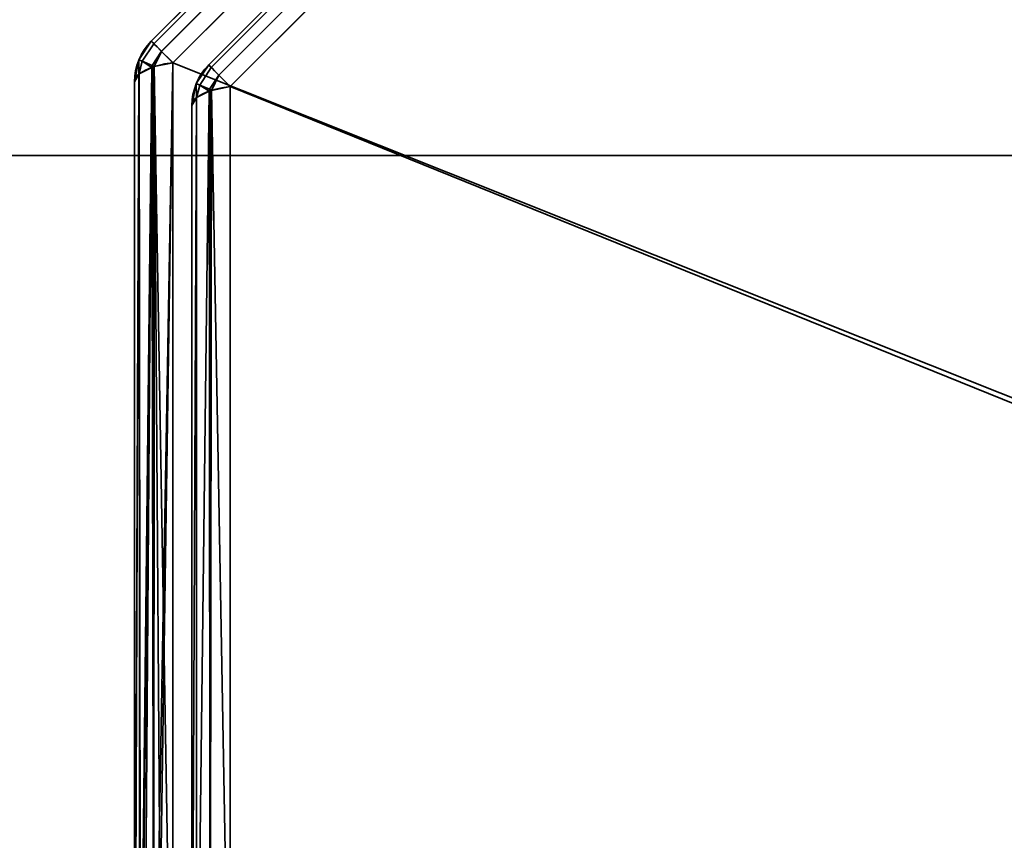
# Model space of a CAD drawing. Header units: millimetres. Extents: x -508 to 6708, y -115 to 193.
# Tile 680 of 1056: x 2559 to 2571, y -18 to -8. Entities that reach past the tile are written whole.
import ezdxf

# ---------------------------------------------------------------- set-up
doc = ezdxf.new("R2010")
doc.units = ezdxf.units.MM
doc.layers.add('151', color=7, linetype='Continuous', true_color=0xffffff)

# ---------------------------------------------------------------- blocks, each defined once
blk = doc.blocks.new('UG_SURFACE_003')
at = {"layer": '151', "color": 252, "linetype": 'Continuous', "lineweight": 35}
for points in [[(3607.5, -10, 2215.25), (3607.5, 174.4, 2215.25), (2392.5, 174.4, 2215.25), (2392.5, -10, 2215.25)], [(2542.5, -10, 2065.25), (2542.5, 174.4, 2065.25), (3457.5, 174.4, 2065.25), (3457.5, -10, 2065.25)], [(3607.5, -10, 2215.25), (2392.5, -10, 2215.25), (2542.5, -10, 2065.25), (3457.5, -10, 2065.25)]]:
    blk.add_3dface(points, dxfattribs=at)
blk = doc.blocks.new('UG_SURFACE_206')
at = {"layer": '151', "color": 252, "linetype": 'Continuous', "lineweight": 35}
for points in [[(2560.596, -8.637, 1157.986), (2570.637, 1.404, 1157.986), (2570.605, 1.436, 1157.739), (2560.564, -8.605, 1157.739)], [(2570.637, 1.404, 1010.514), (2560.596, -8.637, 1010.514), (2560.564, -8.605, 1010.761), (2570.605, 1.436, 1010.761)], [(2570.605, 1.436, 1157.739), (2570.605, 1.436, 1010.761), (2560.564, -8.605, 1010.761), (2560.564, -8.605, 1157.739)], [(2570.637, 1.404, 1157.987), (2570.637, 1.404, 1157.986), (2560.596, -8.637, 1157.986), (2560.596, -8.637, 1157.987)], [(2560.596, -8.637, 1157.987), (2560.688, -8.729, 1158.201), (2570.729, 1.312, 1158.201), (2570.637, 1.404, 1157.987)], [(2570.637, 1.404, 1010.513), (2570.729, 1.312, 1010.299), (2560.688, -8.729, 1010.299), (2560.596, -8.637, 1010.513)], [(2560.596, -8.637, 1010.513), (2560.596, -8.637, 1010.514), (2570.637, 1.404, 1010.514), (2570.637, 1.404, 1010.513)], [(2570.73, 1.311, 1158.204), (2570.729, 1.312, 1158.201), (2560.688, -8.729, 1158.201), (2560.689, -8.73, 1158.204)], [(2560.689, -8.73, 1010.296), (2560.688, -8.729, 1010.299), (2570.729, 1.312, 1010.299), (2570.73, 1.311, 1010.296)], [(2560.689, -8.73, 1158.204), (2560.827, -8.868, 1158.357), (2570.868, 1.173, 1158.357), (2570.73, 1.311, 1158.204)], [(2570.73, 1.311, 1010.296), (2570.868, 1.173, 1010.143), (2560.827, -8.868, 1010.143), (2560.689, -8.73, 1010.296)], [(2570.868, 1.173, 1158.357), (2560.827, -8.868, 1158.357), (2560.827, -22.332, 1163.419), (2580.252, -22.332, 1170.723)], [(2560.827, -8.868, 1010.143), (2570.868, 1.173, 1010.143), (2584.332, 1.173, 1005.08), (2584.332, -18.252, 997.777)], [(2580.252, -22.332, 1170.723), (2584.332, -18.252, 1170.723), (2584.332, 1.173, 1163.419), (2570.868, 1.173, 1158.357)], [(2561.296, -8.927, 1010.935), (2570.927, 0.704, 1010.935), (2570.895, 0.736, 1011.182), (2561.264, -8.895, 1011.182)], [(2570.895, 0.736, 1157.318), (2561.264, -8.895, 1157.318), (2561.264, -8.895, 1011.182), (2570.895, 0.736, 1011.182)], [(2570.927, 0.704, 1157.565), (2561.296, -8.927, 1157.565), (2561.264, -8.895, 1157.318), (2570.895, 0.736, 1157.318)], [(2570.927, 0.704, 1010.933), (2570.927, 0.704, 1010.935), (2561.296, -8.927, 1010.935), (2561.296, -8.927, 1010.933)], [(2561.296, -8.927, 1010.933), (2561.388, -9.019, 1010.72), (2571.018, 0.612, 1010.72), (2570.927, 0.704, 1010.933)], [(2570.927, 0.704, 1157.567), (2571.018, 0.612, 1157.78), (2561.388, -9.019, 1157.78), (2561.296, -8.927, 1157.567)], [(2561.296, -8.927, 1157.567), (2561.296, -8.927, 1157.565), (2570.927, 0.704, 1157.565), (2570.927, 0.704, 1157.567)], [(2571.02, 0.611, 1010.717), (2571.018, 0.612, 1010.72), (2561.388, -9.019, 1010.72), (2561.389, -9.02, 1010.717)], [(2561.389, -9.02, 1157.783), (2561.388, -9.019, 1157.78), (2571.018, 0.612, 1157.78), (2571.02, 0.611, 1157.783)], [(2561.389, -9.02, 1010.717), (2561.527, -9.157, 1010.564), (2571.157, 0.473, 1010.564), (2571.02, 0.611, 1010.717)], [(2571.02, 0.611, 1157.783), (2571.157, 0.473, 1157.936), (2561.527, -9.157, 1157.936), (2561.389, -9.02, 1157.783)], [(2561.527, -9.157, 1157.936), (2571.157, 0.473, 1157.936), (2583.868, 0.473, 1162.715), (2584.565, -18.485, 1170.105)], [(2584.565, -18.485, 998.395), (2583.868, 0.473, 1005.785), (2571.157, 0.473, 1010.564), (2561.527, -9.157, 1010.564)], [(2560.413, -8.832, 1010.761), (2560.413, -8.832, 1157.739), (2560.564, -8.605, 1157.739), (2560.564, -8.605, 1010.761)], [(2560.454, -8.851, 1157.987), (2560.596, -8.637, 1157.986), (2560.564, -8.605, 1157.739), (2560.413, -8.832, 1157.739)], [(2560.413, -8.832, 1010.761), (2560.564, -8.605, 1010.761), (2560.596, -8.637, 1010.514), (2560.454, -8.851, 1010.513)], [(2560.454, -8.851, 1157.987), (2560.596, -8.637, 1157.987), (2560.596, -8.637, 1157.986)], [(2560.688, -8.729, 1158.201), (2560.596, -8.637, 1157.987), (2560.454, -8.851, 1157.987), (2560.575, -8.901, 1158.204)], [(2560.575, -8.901, 1010.296), (2560.454, -8.851, 1010.513), (2560.596, -8.637, 1010.513), (2560.688, -8.729, 1010.299)], [(2560.596, -8.637, 1010.514), (2560.596, -8.637, 1010.513), (2560.454, -8.851, 1010.513)], [(2560.575, -8.901, 1158.204), (2560.689, -8.73, 1158.204), (2560.688, -8.729, 1158.201)], [(2560.688, -8.729, 1010.299), (2560.689, -8.73, 1010.296), (2560.575, -8.901, 1010.296)], [(2560.689, -8.73, 1158.204), (2560.575, -8.901, 1158.204), (2560.6, -8.916, 1158.229)], [(2560.6, -8.916, 1010.271), (2560.575, -8.901, 1010.296), (2560.689, -8.73, 1010.296)], [(2560.6, -8.916, 1158.229), (2560.827, -8.868, 1158.357), (2560.689, -8.73, 1158.204)], [(2560.689, -8.73, 1010.296), (2560.827, -8.868, 1010.143), (2560.6, -8.916, 1010.271)], [(2560.412, -8.834, 1010.761), (2560.359, -9.1, 1010.761), (2560.359, -9.1, 1157.739), (2560.412, -8.834, 1157.739)], [(2560.412, -8.834, 1157.739), (2560.359, -9.1, 1157.739), (2560.414, -9.007, 1157.987)], [(2560.414, -9.007, 1010.513), (2560.359, -9.1, 1010.761), (2560.412, -8.834, 1010.761)], [(2560.412, -8.834, 1157.739), (2560.413, -8.832, 1157.739), (2560.413, -8.832, 1010.761), (2560.412, -8.834, 1010.761)], [(2560.413, -8.832, 1157.739), (2560.412, -8.834, 1157.739), (2560.454, -8.851, 1157.987)], [(2560.454, -8.851, 1010.513), (2560.412, -8.834, 1010.761), (2560.413, -8.832, 1010.761)], [(2560.414, -9.007, 1157.987), (2560.454, -8.851, 1157.987), (2560.412, -8.834, 1157.739)], [(2560.412, -8.834, 1010.761), (2560.454, -8.851, 1010.513), (2560.414, -9.007, 1010.513)], [(2560.454, -8.851, 1157.987), (2560.414, -9.007, 1157.987), (2560.417, -9.002, 1158.001)], [(2560.417, -9.002, 1010.499), (2560.414, -9.007, 1010.513), (2560.454, -8.851, 1010.513)], [(2560.454, -8.851, 1157.987), (2560.417, -9.002, 1158.001), (2560.57, -8.926, 1158.202)], [(2560.57, -8.926, 1010.298), (2560.417, -9.002, 1010.499), (2560.454, -8.851, 1010.513)], [(2560.57, -8.926, 1158.202), (2560.575, -8.901, 1158.204), (2560.454, -8.851, 1157.987)], [(2560.454, -8.851, 1010.513), (2560.575, -8.901, 1010.296), (2560.57, -8.926, 1010.298)], [(2560.827, -8.868, 1158.357), (2560.6, -8.916, 1158.229), (2560.59, -22.278, 1163.234)], [(2560.59, -22.278, 1163.234), (2560.627, -22.294, 1163.288), (2560.827, -8.868, 1158.357)], [(2560.6, -8.916, 1010.271), (2560.827, -8.868, 1010.143), (2560.827, -22.332, 1005.08)], [(2560.627, -22.294, 1163.288), (2560.827, -22.332, 1163.419), (2560.827, -8.868, 1158.357)], [(2584.332, -18.252, 997.777), (2580.252, -22.332, 997.777), (2560.827, -22.332, 1005.08), (2560.827, -8.868, 1010.143)], [(2560.417, -9.002, 1158.001), (2560.414, -9.007, 1157.987), (2560.359, -22.1, 1162.627)], [(2560.359, -22.1, 1162.627), (2560.424, -22.198, 1162.96), (2560.417, -9.002, 1158.001)], [(2560.414, -9.007, 1010.513), (2560.417, -9.002, 1010.499), (2560.433, -22.196, 1005.545)], [(2560.57, -8.926, 1158.202), (2560.417, -9.002, 1158.001), (2560.424, -22.198, 1162.96)], [(2560.433, -22.196, 1005.545), (2560.417, -9.002, 1010.499), (2560.57, -8.926, 1010.298)], [(2560.582, -8.92, 1158.219), (2560.57, -8.926, 1158.202), (2560.424, -22.198, 1162.96)], [(2560.424, -22.198, 1162.96), (2560.432, -22.21, 1163.001), (2560.582, -8.92, 1158.219)], [(2560.432, -22.21, 1163.001), (2560.59, -22.278, 1163.234), (2560.582, -8.92, 1158.219)], [(2560.57, -8.926, 1010.298), (2560.475, -22.236, 1005.41), (2560.433, -22.196, 1005.545)], [(2560.57, -8.926, 1010.298), (2560.594, -22.276, 1005.272), (2560.475, -22.236, 1005.41)], [(2560.575, -8.901, 1158.204), (2560.57, -8.926, 1158.202), (2560.582, -8.92, 1158.219)], [(2560.582, -8.92, 1010.281), (2560.57, -8.926, 1010.298), (2560.575, -8.901, 1010.296)], [(2560.57, -8.926, 1010.298), (2560.582, -8.92, 1010.281), (2560.594, -22.276, 1005.272)], [(2560.582, -8.92, 1158.219), (2560.6, -8.916, 1158.229), (2560.575, -8.901, 1158.204)], [(2560.575, -8.901, 1010.296), (2560.6, -8.916, 1010.271), (2560.582, -8.92, 1010.281)], [(2560.6, -8.916, 1158.229), (2560.582, -8.92, 1158.219), (2560.59, -22.278, 1163.234)], [(2560.594, -22.276, 1005.272), (2560.582, -8.92, 1010.281), (2560.6, -8.916, 1010.271)], [(2560.6, -8.916, 1010.271), (2560.693, -22.31, 1005.157), (2560.594, -22.276, 1005.272)], [(2560.6, -8.916, 1010.271), (2560.827, -22.332, 1005.08), (2560.693, -22.31, 1005.157)], [(2561.113, -9.122, 1157.318), (2561.113, -9.122, 1011.182), (2561.264, -8.895, 1011.182), (2561.264, -8.895, 1157.318)], [(2561.154, -9.141, 1010.933), (2561.296, -8.927, 1010.935), (2561.264, -8.895, 1011.182), (2561.113, -9.122, 1011.182)], [(2561.113, -9.122, 1157.318), (2561.264, -8.895, 1157.318), (2561.296, -8.927, 1157.565), (2561.154, -9.141, 1157.567)], [(2561.154, -9.141, 1010.933), (2561.296, -8.927, 1010.933), (2561.296, -8.927, 1010.935)], [(2561.388, -9.019, 1010.72), (2561.296, -8.927, 1010.933), (2561.154, -9.141, 1010.933), (2561.275, -9.191, 1010.717)], [(2561.275, -9.191, 1157.783), (2561.154, -9.141, 1157.567), (2561.296, -8.927, 1157.567), (2561.388, -9.019, 1157.78)], [(2561.296, -8.927, 1157.565), (2561.296, -8.927, 1157.567), (2561.154, -9.141, 1157.567)], [(2560.414, -9.007, 1157.987), (2560.359, -9.1, 1157.739), (2560.359, -22.1, 1162.627)], [(2560.414, -9.007, 1010.513), (2560.364, -22.131, 1005.768), (2560.359, -22.1, 1005.873)], [(2560.359, -22.1, 1005.873), (2560.359, -9.1, 1010.761), (2560.414, -9.007, 1010.513)], [(2560.359, -22.1, 1005.873), (2560.359, -22.1, 1162.627), (2560.359, -9.1, 1157.739), (2560.359, -9.1, 1010.761)], [(2560.414, -9.007, 1010.513), (2560.433, -22.196, 1005.545), (2560.364, -22.131, 1005.768)], [(2561.112, -9.123, 1011.182), (2561.113, -9.122, 1011.182), (2561.113, -9.122, 1157.318), (2561.112, -9.123, 1157.318)], [(2561.113, -9.122, 1011.182), (2561.112, -9.123, 1011.182), (2561.154, -9.141, 1010.933)], [(2561.154, -9.141, 1157.567), (2561.112, -9.123, 1157.318), (2561.113, -9.122, 1157.318)], [(2561.275, -9.191, 1010.717), (2561.389, -9.02, 1010.717), (2561.388, -9.019, 1010.72)], [(2561.388, -9.019, 1157.78), (2561.389, -9.02, 1157.783), (2561.275, -9.191, 1157.783)], [(2561.389, -9.02, 1010.717), (2561.275, -9.191, 1010.717), (2561.3, -9.206, 1010.692)], [(2561.3, -9.206, 1157.808), (2561.275, -9.191, 1157.783), (2561.389, -9.02, 1157.783)], [(2561.3, -9.206, 1010.692), (2561.527, -9.157, 1010.564), (2561.389, -9.02, 1010.717)], [(2561.389, -9.02, 1157.783), (2561.527, -9.157, 1157.936), (2561.3, -9.206, 1157.808)], [(2561.112, -9.123, 1157.318), (2561.059, -9.39, 1157.318), (2561.059, -9.39, 1011.182), (2561.112, -9.123, 1011.182)], [(2561.112, -9.123, 1011.182), (2561.059, -9.39, 1011.182), (2561.114, -9.297, 1010.934)], [(2561.114, -9.297, 1157.566), (2561.059, -9.39, 1157.318), (2561.112, -9.123, 1157.318)], [(2561.114, -9.297, 1010.934), (2561.154, -9.141, 1010.933), (2561.112, -9.123, 1011.182)], [(2561.112, -9.123, 1157.318), (2561.154, -9.141, 1157.567), (2561.114, -9.297, 1157.566)], [(2561.154, -9.141, 1010.933), (2561.114, -9.297, 1010.934), (2561.117, -9.291, 1010.92)], [(2561.117, -9.291, 1157.58), (2561.114, -9.297, 1157.566), (2561.154, -9.141, 1157.567)], [(2561.154, -9.141, 1010.933), (2561.117, -9.291, 1010.92), (2561.27, -9.216, 1010.718)], [(2561.27, -9.216, 1157.781), (2561.117, -9.291, 1157.58), (2561.154, -9.141, 1157.567)], [(2561.117, -22.002, 1006.141), (2561.282, -21.92, 1005.923), (2561.282, -9.209, 1010.702), (2561.27, -9.216, 1010.718)], [(2561.27, -9.216, 1010.718), (2561.117, -9.291, 1010.92), (2561.117, -22.002, 1006.141)], [(2561.282, -21.92, 1162.577), (2561.117, -22.002, 1162.359), (2561.117, -9.291, 1157.58), (2561.27, -9.216, 1157.781)], [(2561.27, -9.216, 1010.718), (2561.275, -9.191, 1010.717), (2561.154, -9.141, 1010.933)], [(2561.154, -9.141, 1157.567), (2561.275, -9.191, 1157.783), (2561.27, -9.216, 1157.781)], [(2561.275, -9.191, 1010.717), (2561.27, -9.216, 1010.718), (2561.282, -9.209, 1010.702)], [(2561.282, -9.209, 1157.798), (2561.27, -9.216, 1157.781), (2561.275, -9.191, 1157.783)], [(2561.27, -9.216, 1157.781), (2561.282, -9.209, 1157.798), (2561.282, -21.92, 1162.577)], [(2561.282, -9.209, 1010.702), (2561.3, -9.206, 1010.692), (2561.275, -9.191, 1010.717)], [(2561.275, -9.191, 1157.783), (2561.3, -9.206, 1157.808), (2561.282, -9.209, 1157.798)], [(2561.282, -21.92, 1005.923), (2561.527, -21.868, 1005.785), (2561.527, -9.157, 1010.564), (2561.3, -9.206, 1010.692)], [(2561.3, -9.206, 1010.692), (2561.282, -9.209, 1010.702), (2561.282, -21.92, 1005.923)], [(2561.527, -21.868, 1162.715), (2561.282, -21.92, 1162.577), (2561.282, -9.209, 1157.798), (2561.3, -9.206, 1157.808)], [(2561.3, -9.206, 1157.808), (2561.527, -9.157, 1157.936), (2561.527, -21.868, 1162.715)], [(2584.565, -18.485, 1170.105), (2580.485, -22.565, 1170.105), (2561.527, -21.868, 1162.715), (2561.527, -9.157, 1157.936)], [(2561.527, -9.157, 1010.564), (2561.527, -21.868, 1005.785), (2580.485, -22.565, 998.395), (2584.565, -18.485, 998.395)], [(2561.059, -22.1, 1006.403), (2561.117, -22.002, 1006.141), (2561.117, -9.291, 1010.92), (2561.114, -9.297, 1010.934)], [(2561.114, -9.297, 1010.934), (2561.059, -9.39, 1011.182), (2561.059, -22.1, 1006.403)], [(2561.117, -22.002, 1162.359), (2561.059, -22.1, 1162.097), (2561.059, -9.39, 1157.318), (2561.114, -9.297, 1157.566)], [(2561.114, -9.297, 1157.566), (2561.117, -9.291, 1157.58), (2561.117, -22.002, 1162.359)], [(2561.059, -9.39, 1157.318), (2561.059, -22.1, 1162.097), (2561.059, -22.1, 1006.403), (2561.059, -9.39, 1011.182)]]:
    blk.add_3dface(points, dxfattribs=at)
blk = doc.blocks.new('UG_SURFACE_210')
at = {"layer": '151', "color": 252, "linetype": 'Continuous', "lineweight": 35}
for points in [[(2532, -10, 2075.25), (3468, -10, 2075.25), (3466.5, -10, 2073.75), (2533.5, -10, 2073.75)], [(2532, -10, 2075.25), (2532, -21.92, 2075.25), (3468, -21.92, 2075.25), (3468, -10, 2075.25)], [(2533.5, -10, 2073.75), (3466.5, -10, 2073.75), (3466.5, -21.92, 2073.75), (2533.5, -21.92, 2073.75)]]:
    blk.add_3dface(points, dxfattribs=at)
blk = doc.blocks.new('UG_SURFACE_215')
at = {"layer": '151', "color": 252, "linetype": 'Continuous', "lineweight": 35}
for points in [[(2560.596, -8.637, 1157.986), (2570.637, 1.404, 1157.986), (2570.605, 1.436, 1157.739), (2560.564, -8.605, 1157.739)], [(2570.637, 1.404, 1010.514), (2560.596, -8.637, 1010.514), (2560.564, -8.605, 1010.761), (2570.605, 1.436, 1010.761)], [(2570.605, 1.436, 1157.739), (2570.605, 1.436, 1010.761), (2560.564, -8.605, 1010.761), (2560.564, -8.605, 1157.739)], [(2570.637, 1.404, 1157.987), (2570.637, 1.404, 1157.986), (2560.596, -8.637, 1157.986), (2560.596, -8.637, 1157.987)], [(2560.596, -8.637, 1157.987), (2560.688, -8.729, 1158.201), (2570.729, 1.312, 1158.201), (2570.637, 1.404, 1157.987)], [(2570.637, 1.404, 1010.513), (2570.729, 1.312, 1010.299), (2560.688, -8.729, 1010.299), (2560.596, -8.637, 1010.513)], [(2560.596, -8.637, 1010.513), (2560.596, -8.637, 1010.514), (2570.637, 1.404, 1010.514), (2570.637, 1.404, 1010.513)], [(2570.73, 1.311, 1158.204), (2570.729, 1.312, 1158.201), (2560.688, -8.729, 1158.201), (2560.689, -8.73, 1158.204)], [(2560.689, -8.73, 1010.296), (2560.688, -8.729, 1010.299), (2570.729, 1.312, 1010.299), (2570.73, 1.311, 1010.296)], [(2560.689, -8.73, 1158.204), (2560.827, -8.868, 1158.357), (2570.868, 1.173, 1158.357), (2570.73, 1.311, 1158.204)], [(2570.73, 1.311, 1010.296), (2570.868, 1.173, 1010.143), (2560.827, -8.868, 1010.143), (2560.689, -8.73, 1010.296)], [(2570.868, 1.173, 1158.357), (2560.827, -8.868, 1158.357), (2560.827, -22.332, 1163.419), (2580.252, -22.332, 1170.723)], [(2560.827, -8.868, 1010.143), (2570.868, 1.173, 1010.143), (2584.332, 1.173, 1005.08), (2584.332, -18.252, 997.777)], [(2580.252, -22.332, 1170.723), (2584.332, -18.252, 1170.723), (2584.332, 1.173, 1163.419), (2570.868, 1.173, 1158.357)], [(2561.296, -8.927, 1010.935), (2570.927, 0.704, 1010.935), (2570.895, 0.736, 1011.182), (2561.264, -8.895, 1011.182)], [(2570.895, 0.736, 1157.318), (2561.264, -8.895, 1157.318), (2561.264, -8.895, 1011.182), (2570.895, 0.736, 1011.182)], [(2570.927, 0.704, 1157.565), (2561.296, -8.927, 1157.565), (2561.264, -8.895, 1157.318), (2570.895, 0.736, 1157.318)], [(2570.927, 0.704, 1010.933), (2570.927, 0.704, 1010.935), (2561.296, -8.927, 1010.935), (2561.296, -8.927, 1010.933)], [(2561.296, -8.927, 1010.933), (2561.388, -9.019, 1010.72), (2571.018, 0.612, 1010.72), (2570.927, 0.704, 1010.933)], [(2570.927, 0.704, 1157.567), (2571.018, 0.612, 1157.78), (2561.388, -9.019, 1157.78), (2561.296, -8.927, 1157.567)], [(2561.296, -8.927, 1157.567), (2561.296, -8.927, 1157.565), (2570.927, 0.704, 1157.565), (2570.927, 0.704, 1157.567)], [(2571.02, 0.611, 1010.717), (2571.018, 0.612, 1010.72), (2561.388, -9.019, 1010.72), (2561.389, -9.02, 1010.717)], [(2561.389, -9.02, 1157.783), (2561.388, -9.019, 1157.78), (2571.018, 0.612, 1157.78), (2571.02, 0.611, 1157.783)], [(2561.389, -9.02, 1010.717), (2561.527, -9.157, 1010.564), (2571.157, 0.473, 1010.564), (2571.02, 0.611, 1010.717)], [(2571.02, 0.611, 1157.783), (2571.157, 0.473, 1157.936), (2561.527, -9.157, 1157.936), (2561.389, -9.02, 1157.783)], [(2561.527, -9.157, 1157.936), (2571.157, 0.473, 1157.936), (2583.868, 0.473, 1162.715), (2584.565, -18.485, 1170.105)], [(2584.565, -18.485, 998.395), (2583.868, 0.473, 1005.785), (2571.157, 0.473, 1010.564), (2561.527, -9.157, 1010.564)], [(2560.413, -8.832, 1010.761), (2560.413, -8.832, 1157.739), (2560.564, -8.605, 1157.739), (2560.564, -8.605, 1010.761)], [(2560.454, -8.851, 1157.987), (2560.596, -8.637, 1157.986), (2560.564, -8.605, 1157.739), (2560.413, -8.832, 1157.739)], [(2560.413, -8.832, 1010.761), (2560.564, -8.605, 1010.761), (2560.596, -8.637, 1010.514), (2560.454, -8.851, 1010.513)], [(2560.454, -8.851, 1157.987), (2560.596, -8.637, 1157.987), (2560.596, -8.637, 1157.986)], [(2560.688, -8.729, 1158.201), (2560.596, -8.637, 1157.987), (2560.454, -8.851, 1157.987), (2560.575, -8.901, 1158.204)], [(2560.575, -8.901, 1010.296), (2560.454, -8.851, 1010.513), (2560.596, -8.637, 1010.513), (2560.688, -8.729, 1010.299)], [(2560.596, -8.637, 1010.514), (2560.596, -8.637, 1010.513), (2560.454, -8.851, 1010.513)], [(2560.575, -8.901, 1158.204), (2560.689, -8.73, 1158.204), (2560.688, -8.729, 1158.201)], [(2560.688, -8.729, 1010.299), (2560.689, -8.73, 1010.296), (2560.575, -8.901, 1010.296)], [(2560.689, -8.73, 1158.204), (2560.575, -8.901, 1158.204), (2560.6, -8.916, 1158.229)], [(2560.6, -8.916, 1010.271), (2560.575, -8.901, 1010.296), (2560.689, -8.73, 1010.296)], [(2560.6, -8.916, 1158.229), (2560.827, -8.868, 1158.357), (2560.689, -8.73, 1158.204)], [(2560.689, -8.73, 1010.296), (2560.827, -8.868, 1010.143), (2560.6, -8.916, 1010.271)], [(2560.412, -8.834, 1010.761), (2560.359, -9.1, 1010.761), (2560.359, -9.1, 1157.739), (2560.412, -8.834, 1157.739)], [(2560.412, -8.834, 1157.739), (2560.359, -9.1, 1157.739), (2560.414, -9.007, 1157.987)], [(2560.414, -9.007, 1010.513), (2560.359, -9.1, 1010.761), (2560.412, -8.834, 1010.761)], [(2560.412, -8.834, 1157.739), (2560.413, -8.832, 1157.739), (2560.413, -8.832, 1010.761), (2560.412, -8.834, 1010.761)], [(2560.413, -8.832, 1157.739), (2560.412, -8.834, 1157.739), (2560.454, -8.851, 1157.987)], [(2560.454, -8.851, 1010.513), (2560.412, -8.834, 1010.761), (2560.413, -8.832, 1010.761)], [(2560.414, -9.007, 1157.987), (2560.454, -8.851, 1157.987), (2560.412, -8.834, 1157.739)], [(2560.412, -8.834, 1010.761), (2560.454, -8.851, 1010.513), (2560.414, -9.007, 1010.513)], [(2560.454, -8.851, 1157.987), (2560.414, -9.007, 1157.987), (2560.417, -9.002, 1158.001)], [(2560.417, -9.002, 1010.499), (2560.414, -9.007, 1010.513), (2560.454, -8.851, 1010.513)], [(2560.454, -8.851, 1157.987), (2560.417, -9.002, 1158.001), (2560.57, -8.926, 1158.202)], [(2560.57, -8.926, 1010.298), (2560.417, -9.002, 1010.499), (2560.454, -8.851, 1010.513)], [(2560.57, -8.926, 1158.202), (2560.575, -8.901, 1158.204), (2560.454, -8.851, 1157.987)], [(2560.454, -8.851, 1010.513), (2560.575, -8.901, 1010.296), (2560.57, -8.926, 1010.298)], [(2560.827, -8.868, 1158.357), (2560.6, -8.916, 1158.229), (2560.59, -22.278, 1163.234)], [(2560.59, -22.278, 1163.234), (2560.627, -22.294, 1163.288), (2560.827, -8.868, 1158.357)], [(2560.6, -8.916, 1010.271), (2560.827, -8.868, 1010.143), (2560.827, -22.332, 1005.08)], [(2560.627, -22.294, 1163.288), (2560.827, -22.332, 1163.419), (2560.827, -8.868, 1158.357)], [(2584.332, -18.252, 997.777), (2580.252, -22.332, 997.777), (2560.827, -22.332, 1005.08), (2560.827, -8.868, 1010.143)], [(2560.417, -9.002, 1158.001), (2560.414, -9.007, 1157.987), (2560.359, -22.1, 1162.627)], [(2560.359, -22.1, 1162.627), (2560.424, -22.198, 1162.96), (2560.417, -9.002, 1158.001)], [(2560.414, -9.007, 1010.513), (2560.417, -9.002, 1010.499), (2560.433, -22.196, 1005.545)], [(2560.57, -8.926, 1158.202), (2560.417, -9.002, 1158.001), (2560.424, -22.198, 1162.96)], [(2560.433, -22.196, 1005.545), (2560.417, -9.002, 1010.499), (2560.57, -8.926, 1010.298)], [(2560.582, -8.92, 1158.219), (2560.57, -8.926, 1158.202), (2560.424, -22.198, 1162.96)], [(2560.424, -22.198, 1162.96), (2560.432, -22.21, 1163.001), (2560.582, -8.92, 1158.219)], [(2560.432, -22.21, 1163.001), (2560.59, -22.278, 1163.234), (2560.582, -8.92, 1158.219)], [(2560.57, -8.926, 1010.298), (2560.475, -22.236, 1005.41), (2560.433, -22.196, 1005.545)], [(2560.57, -8.926, 1010.298), (2560.594, -22.276, 1005.272), (2560.475, -22.236, 1005.41)], [(2560.575, -8.901, 1158.204), (2560.57, -8.926, 1158.202), (2560.582, -8.92, 1158.219)], [(2560.582, -8.92, 1010.281), (2560.57, -8.926, 1010.298), (2560.575, -8.901, 1010.296)], [(2560.57, -8.926, 1010.298), (2560.582, -8.92, 1010.281), (2560.594, -22.276, 1005.272)], [(2560.582, -8.92, 1158.219), (2560.6, -8.916, 1158.229), (2560.575, -8.901, 1158.204)], [(2560.575, -8.901, 1010.296), (2560.6, -8.916, 1010.271), (2560.582, -8.92, 1010.281)], [(2560.6, -8.916, 1158.229), (2560.582, -8.92, 1158.219), (2560.59, -22.278, 1163.234)], [(2560.594, -22.276, 1005.272), (2560.582, -8.92, 1010.281), (2560.6, -8.916, 1010.271)], [(2560.6, -8.916, 1010.271), (2560.693, -22.31, 1005.157), (2560.594, -22.276, 1005.272)], [(2560.6, -8.916, 1010.271), (2560.827, -22.332, 1005.08), (2560.693, -22.31, 1005.157)], [(2561.113, -9.122, 1157.318), (2561.113, -9.122, 1011.182), (2561.264, -8.895, 1011.182), (2561.264, -8.895, 1157.318)], [(2561.154, -9.141, 1010.933), (2561.296, -8.927, 1010.935), (2561.264, -8.895, 1011.182), (2561.113, -9.122, 1011.182)], [(2561.113, -9.122, 1157.318), (2561.264, -8.895, 1157.318), (2561.296, -8.927, 1157.565), (2561.154, -9.141, 1157.567)], [(2561.154, -9.141, 1010.933), (2561.296, -8.927, 1010.933), (2561.296, -8.927, 1010.935)], [(2561.388, -9.019, 1010.72), (2561.296, -8.927, 1010.933), (2561.154, -9.141, 1010.933), (2561.275, -9.191, 1010.717)], [(2561.275, -9.191, 1157.783), (2561.154, -9.141, 1157.567), (2561.296, -8.927, 1157.567), (2561.388, -9.019, 1157.78)], [(2561.296, -8.927, 1157.565), (2561.296, -8.927, 1157.567), (2561.154, -9.141, 1157.567)], [(2560.414, -9.007, 1157.987), (2560.359, -9.1, 1157.739), (2560.359, -22.1, 1162.627)], [(2560.414, -9.007, 1010.513), (2560.364, -22.131, 1005.768), (2560.359, -22.1, 1005.873)], [(2560.359, -22.1, 1005.873), (2560.359, -9.1, 1010.761), (2560.414, -9.007, 1010.513)], [(2560.359, -22.1, 1005.873), (2560.359, -22.1, 1162.627), (2560.359, -9.1, 1157.739), (2560.359, -9.1, 1010.761)], [(2560.414, -9.007, 1010.513), (2560.433, -22.196, 1005.545), (2560.364, -22.131, 1005.768)], [(2561.112, -9.123, 1011.182), (2561.113, -9.122, 1011.182), (2561.113, -9.122, 1157.318), (2561.112, -9.123, 1157.318)], [(2561.113, -9.122, 1011.182), (2561.112, -9.123, 1011.182), (2561.154, -9.141, 1010.933)], [(2561.154, -9.141, 1157.567), (2561.112, -9.123, 1157.318), (2561.113, -9.122, 1157.318)], [(2561.275, -9.191, 1010.717), (2561.389, -9.02, 1010.717), (2561.388, -9.019, 1010.72)], [(2561.388, -9.019, 1157.78), (2561.389, -9.02, 1157.783), (2561.275, -9.191, 1157.783)], [(2561.389, -9.02, 1010.717), (2561.275, -9.191, 1010.717), (2561.3, -9.206, 1010.692)], [(2561.3, -9.206, 1157.808), (2561.275, -9.191, 1157.783), (2561.389, -9.02, 1157.783)], [(2561.3, -9.206, 1010.692), (2561.527, -9.157, 1010.564), (2561.389, -9.02, 1010.717)], [(2561.389, -9.02, 1157.783), (2561.527, -9.157, 1157.936), (2561.3, -9.206, 1157.808)], [(2561.112, -9.123, 1157.318), (2561.059, -9.39, 1157.318), (2561.059, -9.39, 1011.182), (2561.112, -9.123, 1011.182)], [(2561.112, -9.123, 1011.182), (2561.059, -9.39, 1011.182), (2561.114, -9.297, 1010.934)], [(2561.114, -9.297, 1157.566), (2561.059, -9.39, 1157.318), (2561.112, -9.123, 1157.318)], [(2561.114, -9.297, 1010.934), (2561.154, -9.141, 1010.933), (2561.112, -9.123, 1011.182)], [(2561.112, -9.123, 1157.318), (2561.154, -9.141, 1157.567), (2561.114, -9.297, 1157.566)], [(2561.154, -9.141, 1010.933), (2561.114, -9.297, 1010.934), (2561.117, -9.291, 1010.92)], [(2561.117, -9.291, 1157.58), (2561.114, -9.297, 1157.566), (2561.154, -9.141, 1157.567)], [(2561.154, -9.141, 1010.933), (2561.117, -9.291, 1010.92), (2561.27, -9.216, 1010.718)], [(2561.27, -9.216, 1157.781), (2561.117, -9.291, 1157.58), (2561.154, -9.141, 1157.567)], [(2561.117, -22.002, 1006.141), (2561.282, -21.92, 1005.923), (2561.282, -9.209, 1010.702), (2561.27, -9.216, 1010.718)], [(2561.27, -9.216, 1010.718), (2561.117, -9.291, 1010.92), (2561.117, -22.002, 1006.141)], [(2561.282, -21.92, 1162.577), (2561.117, -22.002, 1162.359), (2561.117, -9.291, 1157.58), (2561.27, -9.216, 1157.781)], [(2561.27, -9.216, 1010.718), (2561.275, -9.191, 1010.717), (2561.154, -9.141, 1010.933)], [(2561.154, -9.141, 1157.567), (2561.275, -9.191, 1157.783), (2561.27, -9.216, 1157.781)], [(2561.275, -9.191, 1010.717), (2561.27, -9.216, 1010.718), (2561.282, -9.209, 1010.702)], [(2561.282, -9.209, 1157.798), (2561.27, -9.216, 1157.781), (2561.275, -9.191, 1157.783)], [(2561.27, -9.216, 1157.781), (2561.282, -9.209, 1157.798), (2561.282, -21.92, 1162.577)], [(2561.282, -9.209, 1010.702), (2561.3, -9.206, 1010.692), (2561.275, -9.191, 1010.717)], [(2561.275, -9.191, 1157.783), (2561.3, -9.206, 1157.808), (2561.282, -9.209, 1157.798)], [(2561.282, -21.92, 1005.923), (2561.527, -21.868, 1005.785), (2561.527, -9.157, 1010.564), (2561.3, -9.206, 1010.692)], [(2561.3, -9.206, 1010.692), (2561.282, -9.209, 1010.702), (2561.282, -21.92, 1005.923)], [(2561.527, -21.868, 1162.715), (2561.282, -21.92, 1162.577), (2561.282, -9.209, 1157.798), (2561.3, -9.206, 1157.808)], [(2561.3, -9.206, 1157.808), (2561.527, -9.157, 1157.936), (2561.527, -21.868, 1162.715)], [(2584.565, -18.485, 1170.105), (2580.485, -22.565, 1170.105), (2561.527, -21.868, 1162.715), (2561.527, -9.157, 1157.936)], [(2561.527, -9.157, 1010.564), (2561.527, -21.868, 1005.785), (2580.485, -22.565, 998.395), (2584.565, -18.485, 998.395)], [(2561.059, -22.1, 1006.403), (2561.117, -22.002, 1006.141), (2561.117, -9.291, 1010.92), (2561.114, -9.297, 1010.934)], [(2561.114, -9.297, 1010.934), (2561.059, -9.39, 1011.182), (2561.059, -22.1, 1006.403)], [(2561.117, -22.002, 1162.359), (2561.059, -22.1, 1162.097), (2561.059, -9.39, 1157.318), (2561.114, -9.297, 1157.566)], [(2561.114, -9.297, 1157.566), (2561.117, -9.291, 1157.58), (2561.117, -22.002, 1162.359)], [(2561.059, -9.39, 1157.318), (2561.059, -22.1, 1162.097), (2561.059, -22.1, 1006.403), (2561.059, -9.39, 1011.182)]]:
    blk.add_3dface(points, dxfattribs=at)

msp = doc.modelspace()

# ---------------------------------------------------------------- linework, layer by layer
at = {"layer": '151', "color": 253, "linetype": 'Continuous', "lineweight": -3}
for p, q in [((2570.605, 1.436, 1157.739), (2560.564, -8.605, 1157.739)), ((2560.564, -8.605, 1010.761), (2570.605, 1.436, 1010.761)), ((2570.605, 1.436, 1157.739), (2560.564, -8.605, 1157.739)), ((2560.564, -8.605, 1010.761), (2570.605, 1.436, 1010.761)), ((2560.827, -8.868, 1010.143), (2570.868, 1.173, 1010.143)), ((2570.868, 1.173, 1158.357), (2560.827, -8.868, 1158.357)), ((2570.868, 1.173, 1158.357), (2560.827, -8.868, 1158.357)), ((2560.827, -8.868, 1010.143), (2570.868, 1.173, 1010.143)), ((2570.895, 0.736, 1157.318), (2561.264, -8.895, 1157.318)), ((2561.264, -8.895, 1011.182), (2570.895, 0.736, 1011.182)), ((2570.895, 0.736, 1157.318), (2561.264, -8.895, 1157.318)), ((2561.264, -8.895, 1011.182), (2570.895, 0.736, 1011.182)), ((2561.527, -9.157, 1157.936), (2571.157, 0.473, 1157.936)), ((2571.157, 0.473, 1010.564), (2561.527, -9.157, 1010.564)), ((2561.527, -9.157, 1157.936), (2571.157, 0.473, 1157.936)), ((2571.157, 0.473, 1010.564), (2561.527, -9.157, 1010.564)), ((2560.564, -8.605, 1157.739), (2560.564, -8.605, 1010.761)), ((2560.564, -8.605, 1157.739), (2560.564, -8.605, 1010.761)), ((2560.827, -8.868, 1010.143), (2560.827, -22.332, 1005.081)), ((2560.827, -8.868, 1158.357), (2560.827, -22.332, 1163.419)), ((2560.827, -8.868, 1158.357), (2560.827, -22.332, 1163.419)), ((2560.827, -8.868, 1010.143), (2560.827, -22.332, 1005.081)), ((2561.264, -8.895, 1157.318), (2561.264, -8.895, 1011.182)), ((2561.264, -8.895, 1157.318), (2561.264, -8.895, 1011.182)), ((2560.359, -9.1, 1157.739), (2560.359, -22.1, 1162.627)), ((2560.359, -9.1, 1157.739), (2560.359, -9.1, 1010.761)), ((2560.359, -9.1, 1010.761), (2560.359, -22.1, 1005.873)), ((2560.359, -9.1, 1157.739), (2560.359, -9.1, 1010.761)), ((2560.359, -9.1, 1010.761), (2560.359, -22.1, 1005.873)), ((2560.359, -9.1, 1157.739), (2560.359, -22.1, 1162.627)), ((2561.527, -21.868, 1162.715), (2561.527, -9.157, 1157.936)), ((2561.527, -9.157, 1010.564), (2561.527, -21.868, 1005.785)), ((2561.527, -9.157, 1010.564), (2561.527, -21.868, 1005.785)), ((2561.527, -21.868, 1162.715), (2561.527, -9.157, 1157.936)), ((2561.059, -9.39, 1157.318), (2561.059, -22.1, 1162.097)), ((2561.059, -22.1, 1006.403), (2561.059, -9.39, 1011.182)), ((2561.059, -9.39, 1011.182), (2561.059, -9.39, 1157.318)), ((2561.059, -9.39, 1011.182), (2561.059, -9.39, 1157.318)), ((2561.059, -9.39, 1157.318), (2561.059, -22.1, 1162.097)), ((2561.059, -22.1, 1006.403), (2561.059, -9.39, 1011.182)), ((2392.5, -10, 2215.25), (3607.5, -10, 2215.25)), ((3468, -10, 2075.25), (2532, -10, 2075.25)), ((3466.5, -10, 2073.75), (2533.5, -10, 2073.75)), ((3457.5, -10, 2065.25), (2542.5, -10, 2065.25))]:
    msp.add_line(p, q, dxfattribs=at)
at = {"layer": '151', "color": 253, "linetype": 'Continuous', "lineweight": -3, "extrusion": (0, 0, -1)}
for centre, start in [((-2561.059, -9.1, -1157.739), 360), ((-2561.059, -9.1, -1157.739), 360), ((-2561.759, -9.39, -1157.318), 0), ((-2561.759, -9.39, -1011.182), 0), ((-2561.759, -9.39, -1011.182), 0), ((-2561.759, -9.39, -1157.318), 0)]:
    msp.add_arc(centre, 0.7, start, 45, dxfattribs=at)
at = {"layer": '151', "color": 253, "linetype": 'Continuous', "lineweight": -3}
msp.add_arc((2561.059, -9.1, 1010.761), 0.7, 135, 180, dxfattribs=at)
msp.add_arc((2561.059, -9.1, 1010.761), 0.7, 135, 180, dxfattribs=at)
at = {"layer": '151', "color": 253, "linetype": 'Continuous', "lineweight": -3, "extrusion": (0.707107, 0.707107, -3.05907e-16)}
for centre, start, end in [((-1817.377, 1010.761, 1804.508), 298, 0), ((-1817.377, 1010.761, 1804.508), 298, 0), ((-1818.077, 1011.182, 1804.798), 298, 0), ((-1818.077, 1157.318, 1804.798), 0, 62), ((-1818.077, 1157.318, 1804.798), 0, 62), ((-1818.077, 1011.182, 1804.798), 298, 0)]:
    msp.add_arc(centre, 0.7, start, end, dxfattribs=at)
at = {"layer": '151', "color": 253, "linetype": 'Continuous', "lineweight": -3, "extrusion": (0.707107, 0.707107, -3.85443e-15)}
msp.add_arc((-1817.377, 1157.739, 1804.508), 0.7, 0, 62, dxfattribs=at)
msp.add_arc((-1817.377, 1157.739, 1804.508), 0.7, 0, 62, dxfattribs=at)
at = {"layer": '151', "color": 253, "linetype": 'Continuous', "lineweight": -3, "extrusion": (0, -0.936029, -0.351924)}
msp.add_arc((2561.059, 949.304, -347.193), 0.7, 180, 250.6118, dxfattribs=at)
msp.add_arc((2561.059, 949.304, -347.193), 0.7, 180, 250.6118, dxfattribs=at)
at = {"layer": '151', "color": 253, "linetype": 'Continuous', "lineweight": -3, "extrusion": (3.47947e-15, -0.936029, 0.351924)}
for centre in [(2561.059, 1080.474, 415.954), (2561.059, 1080.474, 415.954), (2561.759, 1079.979, 416.077), (2561.759, 1079.979, 416.077)]:
    msp.add_arc(centre, 0.7, 109.3882, 180, dxfattribs=at)
at = {"layer": '151', "color": 253, "linetype": 'Continuous', "lineweight": -3, "extrusion": (-9.33028e-16, 0.936029, 0.351924)}
msp.add_arc((-2561.759, 949.8, 347.07), 0.7, 289.3882, 0, dxfattribs=at)
msp.add_arc((-2561.759, 949.8, 347.07), 0.7, 289.3882, 0, dxfattribs=at)

# ---------------------------------------------------------------- block references
at = {"layer": '151', "color": 253, "linetype": 'Continuous', "lineweight": -3}
for name in ['UG_SURFACE_003', 'UG_SURFACE_210', 'UG_SURFACE_206', 'UG_SURFACE_215']:
    msp.add_blockref(name, (0, 0), dxfattribs=at)

doc.saveas('drawing.dxf')
